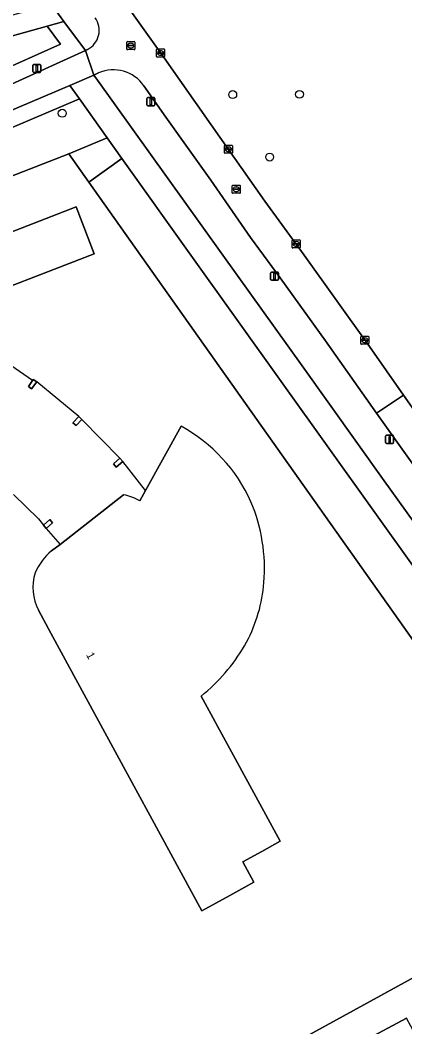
# Model space of a CAD drawing. Extents: x 158086 to 159499, y 382904 to 383981.
# Drawn here: x 159253.7 to 159301.2, y 383404.7 to 383529 of the extents above; entities that cross this region are included whole.
import ezdxf

# ---------------------------------------------------------------- set-up
doc = ezdxf.new("R2010")
doc.units = 0
for name, color, linetype in [('IMGEO_Berm_groen', 7, 'Continuous'), ('IMGEO_Boom', 7, 'Continuous'), ('IMGEO_Erf', 7, 'Continuous'), ('IMGEO_Fietspad_open', 7, 'Continuous'), ('IMGEO_Groenvoorziening', 7, 'Continuous'), ('IMGEO_Hek', 7, 'Continuous'), ('IMGEO_Kolk', 7, 'Continuous'), ('IMGEO_Lichtmast', 7, 'Continuous'), ('IMGEO_Pand', 7, 'Continuous'), ('IMGEO_Pand_nummerreeks', 7, 'Continuous'), ('IMGEO_Pand_overbouw', 7, 'Continuous'), ('IMGEO_Rioolput', 7, 'Continuous'), ('IMGEO_Voetpad_halfverhard', 7, 'Continuous'), ('IMGEO_Voetpad_open', 7, 'Continuous')]:
    doc.layers.add(name, color=color, linetype=linetype)

msp = doc.modelspace()

# ---------------------------------------------------------------- linework, layer by layer
at = {"layer": 'IMGEO_Berm_groen'}
for points in [[(159263.28, 383535.78), (159271.43, 383524.32), (159277.27, 383516.07), (159283.89, 383506.64), (159288.76, 383500), (159296.79, 383488.7), (159300.99, 383482.71), (159302.85, 383480.06), (159312.36, 383466.88), (159323.46, 383451.16), (159336.81, 383432.54), (159339.16, 383429.24), (159339.5, 383428.77), (159339.85, 383428.28), (159341.26, 383431.78), (159341.55, 383432.4), (159342.05, 383432.95), (159343.55, 383434.13), (159347.57, 383436.72), (159355.42, 383413.96), (159355.31, 383413.45), (159351.77, 383411.41), (159351.99, 383411.09), (159352.33, 383410.65)], [(159263.35, 383522.47), (159262.75, 383522.21), (159263.19, 383521.56), (159276.09, 383503.61), (159278.68, 383500), (159288.49, 383486.33), (159298.62, 383472.13), (159305.03, 383463.22), (159309.77, 383456.67), (159318.83, 383443.51), (159322.75, 383437.98), (159336.35, 383425.91), (159332.87, 383430.93), (159328.77, 383436.8), (159319.9, 383449.33), (159314.09, 383457.48), (159311.63, 383460.94), (159306.56, 383468.01), (159297.69, 383480.5)], [(159297.69, 383480.5), (159291.36, 383489.42), (159285.78, 383497.18), (159283.7, 383500), (159282.1, 383502.18), (159277.19, 383509.22), (159271.64, 383517.02), (159268.95, 383520.88)]]:
    msp.add_lwpolyline(points, dxfattribs=at)
msp.add_arc((159265.17, 383518.25), 4.6, 34.8228, 113.3864, dxfattribs=at)
at = {"layer": 'IMGEO_Boom'}
for centre in [(159279.91, 383519.8), (159288.16, 383519.83), (159258.86, 383517.5), (159284.48, 383512.09)]:
    msp.add_circle(centre, 0.489, dxfattribs=at)
at = {"layer": 'IMGEO_Erf'}
for points in [[(159277.97, 383397.52), (159317.18, 383419.04), (159317.12, 383419.16), (159323.23, 383422.52), (159309.97, 383441.24), (159310.15, 383441.34), (159306.26, 383446.74), (159262.14, 383508.99), (159259.66, 383512.48), (159223.94, 383498.6)], [(159268.43, 383469.67), (159269.14, 383470.94), (159273.55, 383478.86)], [(159257.52, 383463.5), (159258.6, 383464.29), (159266.43, 383470.39)], [(159276.43, 383445.92), (159276.01, 383445.57), (159285.77, 383427.65), (159283.49, 383426.4), (159281.15, 383425.12), (159282.53, 383422.59), (159279.56, 383420.95), (159276.1, 383419.05), (159261.83, 383445.29), (159257.45, 383453.34), (159255.91, 383456.17)]]:
    msp.add_lwpolyline(points, dxfattribs=at)
for points in [[(159262.8, 383500.16), (159245.52, 383493.47), (159243.29, 383499.24), (159260.57, 383505.93)], [(159255.7, 383484.34), (159255.07, 383483.47), (159254.67, 383483.79), (159255.19, 383484.53), (159255.27, 383484.65)], [(159260.9, 383480.09), (159261.29, 383479.72), (159260.58, 383478.95), (159260.18, 383479.29)], [(159266.34, 383474.53), (159265.51, 383473.83), (159265.17, 383474.23), (159265.98, 383474.93)], [(159256.88, 383466.25), (159256.52, 383466.65), (159257.32, 383467.35), (159257.66, 383466.95)]]:
    msp.add_lwpolyline(points, close=True, dxfattribs=at)
for centre, radius, start, end in [((159264.05, 383461.43), 19.85, 24.0897, 61.4045), ((159265.27, 383464.07), 6.43, 60.5647, 79.6208), ((159262.76, 383461.3), 21.08, 355.3114, 22.9988), ((159262.52, 383457.68), 7.66, 130.6477, 156.2996), ((159261.47, 383458.98), 6.23, 163.3373, 206.8313), ((159264.81, 383461.13), 19.03, 332.1112, 355.3066), ((159262.16, 383462.96), 22.23, 309.936, 331.1382)]:
    msp.add_arc(centre, radius, start, end, dxfattribs=at)
at = {"layer": 'IMGEO_Fietspad_open'}
for points in [[(159271.43, 383524.32), (159263.28, 383535.78), (159259.38, 383541.28)], [(159259.78, 383520.93), (159262.75, 383522.21), (159261.72, 383525.24), (159251.7, 383520.69), (159241.19, 383515.91), (159222.16, 383508.02)], [(159261.98, 383525.37), (159261.72, 383525.24), (159262.75, 383522.21), (159263.35, 383522.47)], [(159268.95, 383520.88), (159271.64, 383517.02), (159277.19, 383509.22), (159282.1, 383502.18), (159283.7, 383500), (159285.78, 383497.18), (159291.36, 383489.42), (159297.69, 383480.5), (159300.99, 383482.71), (159296.79, 383488.7), (159288.76, 383500), (159283.89, 383506.64), (159277.27, 383516.07), (159271.43, 383524.32)], [(159195.89, 383493.71), (159196.2, 383493.95), (159210.46, 383500), (159220.12, 383504.1), (159220.9, 383502.26), (159222.67, 383498.11), (159223.94, 383498.6), (159222.16, 383502.79), (159221.38, 383504.63), (159259.78, 383520.93)]]:
    msp.add_lwpolyline(points, dxfattribs=at)
msp.add_lwpolyline([(159323.46, 383451.16), (159312.36, 383466.88), (159302.85, 383480.06), (159300.99, 383482.71), (159297.69, 383480.5), (159306.56, 383468.01), (159311.63, 383460.94), (159314.09, 383457.48), (159319.9, 383449.33), (159328.77, 383436.8), (159332.87, 383430.93), (159336.35, 383425.91), (159348.43, 383409.09), (159349.22, 383407.97), (159352.55, 383410.34), (159352.33, 383410.65), (159351.99, 383411.09), (159351.77, 383411.41), (159344.04, 383422.43), (159339.85, 383428.28), (159339.5, 383428.77), (159339.16, 383429.24), (159336.81, 383432.54)], close=True, dxfattribs=at)
for centre, radius, start, end in [((159260.77, 383527.73), 2.65, 297.164, 35.4844), ((159265.17, 383518.25), 4.6, 34.8228, 113.3864)]:
    msp.add_arc(centre, radius, start, end, dxfattribs=at)
at = {"layer": 'IMGEO_Groenvoorziening'}
for points in [[(159259.05, 383528.82), (159256.99, 383528.24)], [(159261.72, 383525.24), (159259.05, 383528.82)], [(159234.16, 383521.79), (159236.53, 383516.14), (159258.63, 383526.03), (159256.99, 383528.24), (159248.83, 383526), (159246.54, 383525.37)], [(159256.99, 383528.24), (159258.63, 383526.03), (159236.53, 383516.14)], [(159251.7, 383520.69), (159261.72, 383525.24)], [(159314.29, 383444.71), (159274.74, 383500), (159266.23, 383511.91), (159262.14, 383508.99), (159306.26, 383446.74)], [(159317.18, 383419.04), (159277.97, 383397.52)], [(159296.16, 383403), (159301.37, 383405.83)]]:
    msp.add_lwpolyline(points, dxfattribs=at)
for points in [[(159260.97, 383519.26), (159259.78, 383520.93), (159221.38, 383504.63), (159222.16, 383502.79)], [(159259.66, 383512.48), (159264.41, 383514.45), (159260.97, 383519.26), (159222.16, 383502.79), (159223.94, 383498.6)], [(159262.14, 383508.99), (159266.23, 383511.91), (159264.41, 383514.45), (159259.66, 383512.48)]]:
    msp.add_lwpolyline(points, close=True, dxfattribs=at)
at = {"layer": 'IMGEO_Hek'}
for points in [[(159201.53, 383489.9), (159259.66, 383512.48)], [(159259.66, 383512.48), (159262.14, 383508.99)], [(159262.14, 383508.99), (159306.26, 383446.74)], [(159277.97, 383397.52), (159317.18, 383419.04)]]:
    msp.add_lwpolyline(points, dxfattribs=at)
at = {"layer": 'IMGEO_Kolk'}
for p, q in [((159270.5, 383524.5), (159270.5, 383525.35)), ((159270.57, 383525.43), (159271.43, 383525.43)), ((159270.99, 383525.21), (159271.01, 383525.21)), ((159271.5, 383525.35), (159271.5, 383524.5)), ((159271.43, 383524.43), (159270.57, 383524.43)), ((159270.76, 383524.92), (159270.76, 383524.93)), ((159270.8, 383524.97), (159271.2, 383524.97)), ((159271.19, 383524.88), (159270.8, 383524.88)), ((159271.01, 383524.65), (159270.98, 383524.65)), ((159271.24, 383524.93), (159271.24, 383524.92)), ((159278.89, 383512.62), (159278.89, 383513.48)), ((159278.96, 383513.55), (159279.81, 383513.55)), ((159279.14, 383513.04), (159279.14, 383513.06)), ((159279.58, 383513.01), (159279.18, 383513.01)), ((159279.19, 383513.09), (159279.58, 383513.09)), ((159279.37, 383513.33), (159279.4, 383513.33)), ((159279.4, 383512.77), (159279.37, 383512.77)), ((159279.63, 383513.06), (159279.63, 383513.04)), ((159279.89, 383513.48), (159279.89, 383512.62)), ((159279.81, 383512.55), (159278.96, 383512.55)), ((159287.26, 383500.94), (159287.26, 383501.79)), ((159287.33, 383501.87), (159288.18, 383501.87)), ((159287.74, 383501.65), (159287.77, 383501.65)), ((159288.26, 383501.79), (159288.26, 383500.94)), ((159288.18, 383500.87), (159287.33, 383500.87)), ((159287.51, 383501.36), (159287.51, 383501.37)), ((159287.95, 383501.32), (159287.55, 383501.32)), ((159287.56, 383501.41), (159287.96, 383501.41)), ((159287.77, 383501.09), (159287.74, 383501.09)), ((159288, 383501.37), (159288, 383501.36)), ((159295.73, 383489.06), (159295.73, 383489.91)), ((159295.8, 383489.98), (159296.66, 383489.98)), ((159295.99, 383489.48), (159295.99, 383489.49)), ((159296.03, 383489.53), (159296.43, 383489.53)), ((159296.43, 383489.44), (159296.03, 383489.44)), ((159296.22, 383489.76), (159296.24, 383489.76)), ((159296.24, 383489.2), (159296.22, 383489.2)), ((159296.47, 383489.49), (159296.47, 383489.48)), ((159296.73, 383489.91), (159296.73, 383489.06)), ((159296.66, 383488.98), (159295.8, 383488.98))]:
    msp.add_line(p, q, dxfattribs=at)
for points in [[(159270.5, 383524.5), (159270.5, 383525.35)], [(159270.57, 383525.43), (159271.43, 383525.43)], [(159271.5, 383525.35), (159271.5, 383524.5)], [(159271.43, 383524.43), (159270.57, 383524.43)], [(159278.89, 383512.62), (159278.89, 383513.48)], [(159278.96, 383513.55), (159279.81, 383513.55)], [(159279.89, 383513.48), (159279.89, 383512.62)], [(159279.81, 383512.55), (159278.96, 383512.55)], [(159287.26, 383500.94), (159287.26, 383501.79)], [(159287.33, 383501.87), (159288.18, 383501.87)], [(159288.26, 383501.79), (159288.26, 383500.94)], [(159288.18, 383500.87), (159287.33, 383500.87)], [(159295.73, 383489.06), (159295.73, 383489.91)], [(159295.8, 383489.98), (159296.66, 383489.98)], [(159296.73, 383489.91), (159296.73, 383489.06)], [(159296.66, 383488.98), (159295.8, 383488.98)]]:
    msp.add_lwpolyline(points, dxfattribs=at)
for centre, radius, start, end in [((159270.57, 383525.35), 0.0765, 91.552, 178.448), ((159270.57, 383525.35), 0.0765, 91.552, 178.448), ((159271.42, 383525.35), 0.0765, 1.552, 88.448), ((159271.42, 383525.35), 0.0765, 1.552, 88.448), ((159270.57, 383524.5), 0.0765, 181.552, 268.448), ((159270.57, 383524.5), 0.0765, 181.552, 268.448), ((159270.8, 383524.93), 0.0403, 85.8775, 175.7526), ((159270.79, 383524.92), 0.0366, 178.938, 274.7102), ((159271.2, 383524.93), 0.043, 264.8664, 352.4533), ((159271.2, 383524.93), 0.0386, 1.7309, 96.639), ((159271.42, 383524.5), 0.0765, 271.552, 358.448), ((159271.42, 383524.5), 0.0765, 271.552, 358.448), ((159278.96, 383513.48), 0.0765, 91.552, 178.448), ((159278.96, 383513.48), 0.0765, 91.552, 178.448), ((159279.18, 383513.05), 0.0403, 85.8775, 175.7526), ((159279.18, 383513.04), 0.0366, 178.938, 274.7102), ((159279.59, 383513.06), 0.0386, 1.7309, 96.639), ((159279.59, 383513.05), 0.043, 264.8664, 352.4533), ((159279.81, 383513.48), 0.0765, 1.552, 88.448), ((159279.81, 383513.48), 0.0765, 1.552, 88.448), ((159278.96, 383512.63), 0.0765, 181.552, 268.448), ((159278.96, 383512.63), 0.0765, 181.552, 268.448), ((159279.81, 383512.63), 0.0765, 271.552, 358.448), ((159279.81, 383512.63), 0.0765, 271.552, 358.448), ((159287.33, 383501.79), 0.0765, 91.552, 178.448), ((159287.33, 383501.79), 0.0765, 91.552, 178.448), ((159288.18, 383501.79), 0.0765, 1.552, 88.448), ((159288.18, 383501.79), 0.0765, 1.552, 88.448), ((159287.33, 383500.94), 0.0765, 181.552, 268.448), ((159287.33, 383500.94), 0.0765, 181.552, 268.448), ((159287.56, 383501.37), 0.0403, 85.8775, 175.7526), ((159287.55, 383501.36), 0.0366, 178.938, 274.7102), ((159287.96, 383501.37), 0.043, 264.8664, 352.4533), ((159287.96, 383501.37), 0.0386, 1.7309, 96.639), ((159288.18, 383500.94), 0.0765, 271.552, 358.448), ((159288.18, 383500.94), 0.0765, 271.552, 358.448), ((159295.81, 383489.91), 0.0765, 91.552, 178.448), ((159295.81, 383489.91), 0.0765, 91.552, 178.448), ((159295.81, 383489.06), 0.0765, 181.552, 268.448), ((159295.81, 383489.06), 0.0765, 181.552, 268.448), ((159296.03, 383489.49), 0.0403, 85.8775, 175.7526), ((159296.03, 383489.48), 0.0366, 178.938, 274.7102), ((159296.43, 383489.49), 0.0386, 1.7309, 96.639), ((159296.43, 383489.48), 0.043, 264.8664, 352.4533), ((159296.65, 383489.91), 0.0765, 1.552, 88.448), ((159296.65, 383489.91), 0.0765, 1.552, 88.448), ((159296.65, 383489.06), 0.0765, 271.552, 358.448), ((159296.65, 383489.06), 0.0765, 271.552, 358.448)]:
    msp.add_arc(centre, radius, start, end, dxfattribs=at)
for centre, major_axis, ratio, start_param, end_param in [((159270.99, 383524.93), (-0.387, 0.002), 0.722429, 4.712389, 7.853982), ((159271.01, 383524.93), (-0.39, 0.002), 0.717154, 1.570796, 4.712389), ((159279.37, 383513.05), (-0.387, 0.002), 0.722429, 4.712389, 7.853982), ((159279.4, 383513.05), (-0.39, 0.002), 0.717154, 1.570796, 4.712389), ((159287.74, 383501.37), (-0.387, 0.002), 0.722429, 4.712389, 7.853982), ((159287.77, 383501.37), (-0.39, 0.002), 0.717154, 1.570796, 4.712389), ((159296.22, 383489.48), (-0.387, 0.002), 0.722429, 4.712389, 7.853982), ((159296.24, 383489.48), (-0.39, 0.002), 0.717154, 1.570796, 4.712389)]:
    msp.add_ellipse(centre, major_axis=major_axis, ratio=ratio, start_param=start_param, end_param=end_param, dxfattribs=at)
at = {"layer": 'IMGEO_Lichtmast'}
for p, q in [((159255.22, 383522.63), (159255.22, 383523.42)), ((159255.22, 383523.42), (159255.22, 383522.63)), ((159255.32, 383523.52), (159256.11, 383523.52)), ((159256.11, 383523.52), (159255.32, 383523.52)), ((159256.21, 383523.42), (159256.21, 383522.63)), ((159256.21, 383522.63), (159256.21, 383523.42)), ((159256.11, 383522.53), (159255.32, 383522.53)), ((159255.32, 383522.53), (159256.11, 383522.53)), ((159269.31, 383518.53), (159269.31, 383519.33)), ((159269.31, 383519.33), (159269.31, 383518.53)), ((159269.41, 383519.43), (159270.2, 383519.43)), ((159270.2, 383519.43), (159269.41, 383519.43)), ((159270.3, 383519.33), (159270.3, 383518.53)), ((159270.3, 383518.53), (159270.3, 383519.33)), ((159270.2, 383518.43), (159269.41, 383518.43)), ((159269.41, 383518.43), (159270.2, 383518.43)), ((159284.59, 383496.99), (159284.59, 383497.78)), ((159284.59, 383497.78), (159284.59, 383496.99)), ((159284.69, 383497.88), (159285.48, 383497.88)), ((159285.48, 383497.88), (159284.69, 383497.88)), ((159285.58, 383497.78), (159285.58, 383496.99)), ((159285.58, 383496.99), (159285.58, 383497.78)), ((159285.48, 383496.89), (159284.69, 383496.89)), ((159284.69, 383496.89), (159285.48, 383496.89)), ((159298.8, 383476.85), (159298.8, 383477.65)), ((159298.8, 383477.65), (159298.8, 383476.85)), ((159298.9, 383477.75), (159299.69, 383477.75)), ((159299.69, 383477.75), (159298.9, 383477.75)), ((159299.69, 383476.75), (159298.9, 383476.75)), ((159298.9, 383476.75), (159299.69, 383476.75)), ((159299.79, 383477.65), (159299.79, 383476.85)), ((159299.79, 383476.85), (159299.79, 383477.65))]:
    msp.add_line(p, q, dxfattribs=at)
for points in [[(159255.64, 383523.4), (159255.79, 383523.4), (159255.79, 383522.65), (159255.64, 383522.65), (159255.64, 383523.4)], [(159269.73, 383519.3), (159269.88, 383519.3), (159269.88, 383518.55), (159269.73, 383518.55), (159269.73, 383519.3)], [(159285.01, 383497.76), (159285.16, 383497.76), (159285.16, 383497.01), (159285.01, 383497.01), (159285.01, 383497.76)], [(159299.22, 383477.62), (159299.37, 383477.62), (159299.37, 383476.87), (159299.22, 383476.87), (159299.22, 383477.62)]]:
    msp.add_lwpolyline(points, dxfattribs=at)
for centre, start, end in [((159255.32, 383523.42), 90, 180), ((159255.32, 383523.42), 90, 180), ((159255.32, 383522.63), 180, 270), ((159255.32, 383522.63), 180, 270), ((159256.11, 383523.42), 0, 90), ((159256.11, 383523.42), 360, 90), ((159256.11, 383522.63), 270, 0), ((159256.11, 383522.63), 270, 0), ((159269.41, 383519.33), 90, 180), ((159269.41, 383519.33), 90, 180), ((159270.2, 383519.33), 0, 90), ((159270.2, 383519.33), 360, 90), ((159269.41, 383518.53), 180, 270), ((159269.41, 383518.53), 180, 270), ((159270.2, 383518.53), 270, 0), ((159270.2, 383518.53), 270, 0), ((159284.69, 383497.78), 90, 180), ((159284.69, 383497.78), 90, 180), ((159285.48, 383497.78), 0, 90), ((159285.48, 383497.78), 360, 90), ((159284.69, 383496.99), 180, 270), ((159284.69, 383496.99), 180, 270), ((159285.48, 383496.99), 270, 0), ((159285.48, 383496.99), 270, 0), ((159298.9, 383477.65), 90, 180), ((159298.9, 383477.65), 90, 180), ((159298.9, 383476.85), 180, 270), ((159298.9, 383476.85), 180, 270), ((159299.69, 383477.65), 0, 90), ((159299.69, 383477.65), 360, 90), ((159299.69, 383476.85), 270, 0), ((159299.69, 383476.85), 270, 0)]:
    msp.add_arc(centre, 0.1, start, end, dxfattribs=at)
at = {"layer": 'IMGEO_Pand'}
for points in [[(159262.8, 383500.16), (159260.57, 383505.93), (159243.29, 383499.24), (159245.52, 383493.47)], [(159255.7, 383484.34), (159255.27, 383484.65), (159255.19, 383484.53), (159254.67, 383483.79), (159255.07, 383483.47)], [(159260.9, 383480.09), (159260.18, 383479.29), (159260.58, 383478.95), (159261.29, 383479.72)], [(159266.34, 383474.53), (159265.98, 383474.93), (159265.17, 383474.23), (159265.51, 383473.83)], [(159256.88, 383466.25), (159257.66, 383466.95), (159257.32, 383467.35), (159256.52, 383466.65)], [(159304.06, 383400.89), (159301.37, 383405.83), (159296.16, 383403), (159298.89, 383397.98)]]:
    msp.add_lwpolyline(points, close=True, dxfattribs=at)
for points in [[(159273.55, 383478.86), (159269.14, 383470.94), (159268.43, 383469.67)], [(159266.43, 383470.39), (159258.6, 383464.29), (159257.52, 383463.5)], [(159255.91, 383456.17), (159257.45, 383453.34), (159261.83, 383445.29), (159276.1, 383419.05), (159279.56, 383420.95), (159282.53, 383422.59), (159281.15, 383425.12), (159283.49, 383426.4), (159285.77, 383427.65), (159276.01, 383445.57), (159276.43, 383445.92)]]:
    msp.add_lwpolyline(points, dxfattribs=at)
for centre, radius, start, end in [((159264.05, 383461.43), 19.85, 24.0897, 61.4045), ((159265.27, 383464.07), 6.43, 60.5647, 79.6208), ((159262.76, 383461.3), 21.08, 355.3114, 22.9988), ((159262.52, 383457.68), 7.66, 130.6477, 156.2996), ((159261.47, 383458.98), 6.23, 163.3373, 206.8313), ((159264.81, 383461.13), 19.03, 332.1112, 355.3066), ((159262.16, 383462.96), 22.23, 309.936, 331.1382)]:
    msp.add_arc(centre, radius, start, end, dxfattribs=at)
at = {"layer": 'IMGEO_Pand_overbouw'}
for points in [[(159269.14, 383470.94), (159266.34, 383474.53), (159265.51, 383473.83), (159265.17, 383474.23), (159265.98, 383474.93), (159261.29, 383479.72), (159260.58, 383478.95), (159260.18, 383479.29), (159260.9, 383480.09), (159255.7, 383484.34), (159255.07, 383483.47), (159254.67, 383483.79), (159255.19, 383484.53), (159249.65, 383488.29)], [(159252.83, 383470.44), (159255.92, 383467.46), (159256.52, 383466.65), (159257.32, 383467.35), (159257.66, 383466.95), (159256.88, 383466.25), (159258.6, 383464.29), (159266.43, 383470.39)], [(159268.43, 383469.67), (159269.14, 383470.94)]]:
    msp.add_lwpolyline(points, dxfattribs=at)
msp.add_arc((159265.27, 383464.07), 6.43, 60.5647, 79.6208, dxfattribs=at)
at = {"layer": 'IMGEO_Rioolput'}
for p, q in [((159266.9, 383526.35), (159267.75, 383526.35)), ((159266.82, 383525.42), (159266.82, 383526.27)), ((159267.75, 383525.35), (159266.9, 383525.35)), ((159267.08, 383525.84), (159267.08, 383525.85)), ((159267.52, 383525.8), (159267.12, 383525.8)), ((159267.13, 383525.89), (159267.52, 383525.89)), ((159267.31, 383526.13), (159267.34, 383526.13)), ((159267.33, 383525.57), (159267.31, 383525.57)), ((159267.57, 383525.85), (159267.57, 383525.84)), ((159267.82, 383526.27), (159267.82, 383525.42)), ((159279.85, 383507.69), (159279.85, 383508.54)), ((159279.93, 383508.62), (159280.78, 383508.62)), ((159280.11, 383508.11), (159280.11, 383508.12)), ((159280.55, 383508.07), (159280.15, 383508.07)), ((159280.16, 383508.16), (159280.55, 383508.16)), ((159280.34, 383508.4), (159280.37, 383508.4)), ((159280.36, 383507.84), (159280.34, 383507.84)), ((159280.6, 383508.12), (159280.6, 383508.11)), ((159280.85, 383508.54), (159280.85, 383507.69)), ((159280.78, 383507.62), (159279.93, 383507.62))]:
    msp.add_line(p, q, dxfattribs=at)
for points in [[(159266.9, 383526.35), (159267.75, 383526.35)], [(159266.82, 383525.42), (159266.82, 383526.27)], [(159267.75, 383525.35), (159266.9, 383525.35)], [(159267.82, 383526.27), (159267.82, 383525.42)], [(159279.85, 383507.69), (159279.85, 383508.54)], [(159279.93, 383508.62), (159280.78, 383508.62)], [(159280.85, 383508.54), (159280.85, 383507.69)], [(159280.78, 383507.62), (159279.93, 383507.62)]]:
    msp.add_lwpolyline(points, dxfattribs=at)
for centre, radius, start, end in [((159266.9, 383526.27), 0.0765, 91.552, 178.448), ((159266.9, 383526.27), 0.0765, 91.552, 178.448), ((159267.75, 383526.27), 0.0765, 1.552, 88.448), ((159267.75, 383526.27), 0.0765, 1.552, 88.448), ((159266.9, 383525.42), 0.0765, 181.552, 268.448), ((159266.9, 383525.42), 0.0765, 181.552, 268.448), ((159267.12, 383525.85), 0.0403, 85.8775, 175.7526), ((159267.12, 383525.84), 0.0366, 178.938, 274.7102), ((159267.53, 383525.85), 0.0386, 1.7309, 96.639), ((159267.52, 383525.85), 0.043, 264.8664, 352.4533), ((159267.75, 383525.42), 0.0765, 271.552, 358.448), ((159267.75, 383525.42), 0.0765, 271.552, 358.448), ((159279.93, 383508.54), 0.0765, 91.552, 178.448), ((159279.93, 383508.54), 0.0765, 91.552, 178.448), ((159279.93, 383507.69), 0.0765, 181.552, 268.448), ((159279.93, 383507.69), 0.0765, 181.552, 268.448), ((159280.15, 383508.12), 0.0403, 85.8775, 175.7526), ((159280.15, 383508.11), 0.0366, 178.938, 274.7102), ((159280.56, 383508.12), 0.0386, 1.7309, 96.639), ((159280.55, 383508.12), 0.043, 264.8664, 352.4533), ((159280.78, 383508.54), 0.0765, 1.552, 88.448), ((159280.78, 383508.54), 0.0765, 1.552, 88.448), ((159280.78, 383507.69), 0.0765, 271.552, 358.448), ((159280.78, 383507.69), 0.0765, 271.552, 358.448)]:
    msp.add_arc(centre, radius, start, end, dxfattribs=at)
for centre, major_axis, ratio, start_param, end_param in [((159267.31, 383525.85), (-0.387, 0.002), 0.722429, 4.712389, 7.853982), ((159267.33, 383525.85), (-0.39, 0.002), 0.717154, 1.570796, 4.712389), ((159280.34, 383508.12), (-0.387, 0.002), 0.722429, 4.712389, 7.853982), ((159280.36, 383508.12), (-0.39, 0.002), 0.717154, 1.570796, 4.712389)]:
    msp.add_ellipse(centre, major_axis=major_axis, ratio=ratio, start_param=start_param, end_param=end_param, dxfattribs=at)
at = {"layer": 'IMGEO_Voetpad_halfverhard'}
msp.add_lwpolyline([(159246.54, 383525.37), (159248.83, 383526), (159256.99, 383528.24), (159259.05, 383528.82), (159257.54, 383530.92), (159248.29, 383528.42), (159247.87, 383528.31), (159247.4, 383528.64), (159247.15, 383529.09), (159244.69, 383528.39), (159245.09, 383527.66)], dxfattribs=at)
at = {"layer": 'IMGEO_Voetpad_open'}
for points in [[(159252.25, 383538.1), (159257.15, 383531.43), (159257.54, 383530.92), (159259.05, 383528.82), (159261.72, 383525.24), (159261.98, 383525.37)], [(159305.03, 383463.22), (159298.62, 383472.13), (159288.49, 383486.33), (159278.68, 383500), (159276.09, 383503.61), (159263.19, 383521.56), (159262.75, 383522.21), (159259.78, 383520.93), (159260.97, 383519.26), (159264.41, 383514.45), (159266.23, 383511.91), (159274.74, 383500), (159314.29, 383444.71), (159316.46, 383441.56), (159331.45, 383428.23), (159331.36, 383428.09), (159335.1, 383424.69), (159342.1, 383414.88)]]:
    msp.add_lwpolyline(points, dxfattribs=at)
msp.add_arc((159260.77, 383527.73), 2.65, 297.164, 35.4844, dxfattribs=at)

# ---------------------------------------------------------------- texts
at = {"layer": 'IMGEO_Pand_nummerreeks'}
msp.add_text('1', height=1, rotation=298.5466, dxfattribs=at).set_placement((159261.77, 383450.66))

doc.saveas('drawing.dxf')
